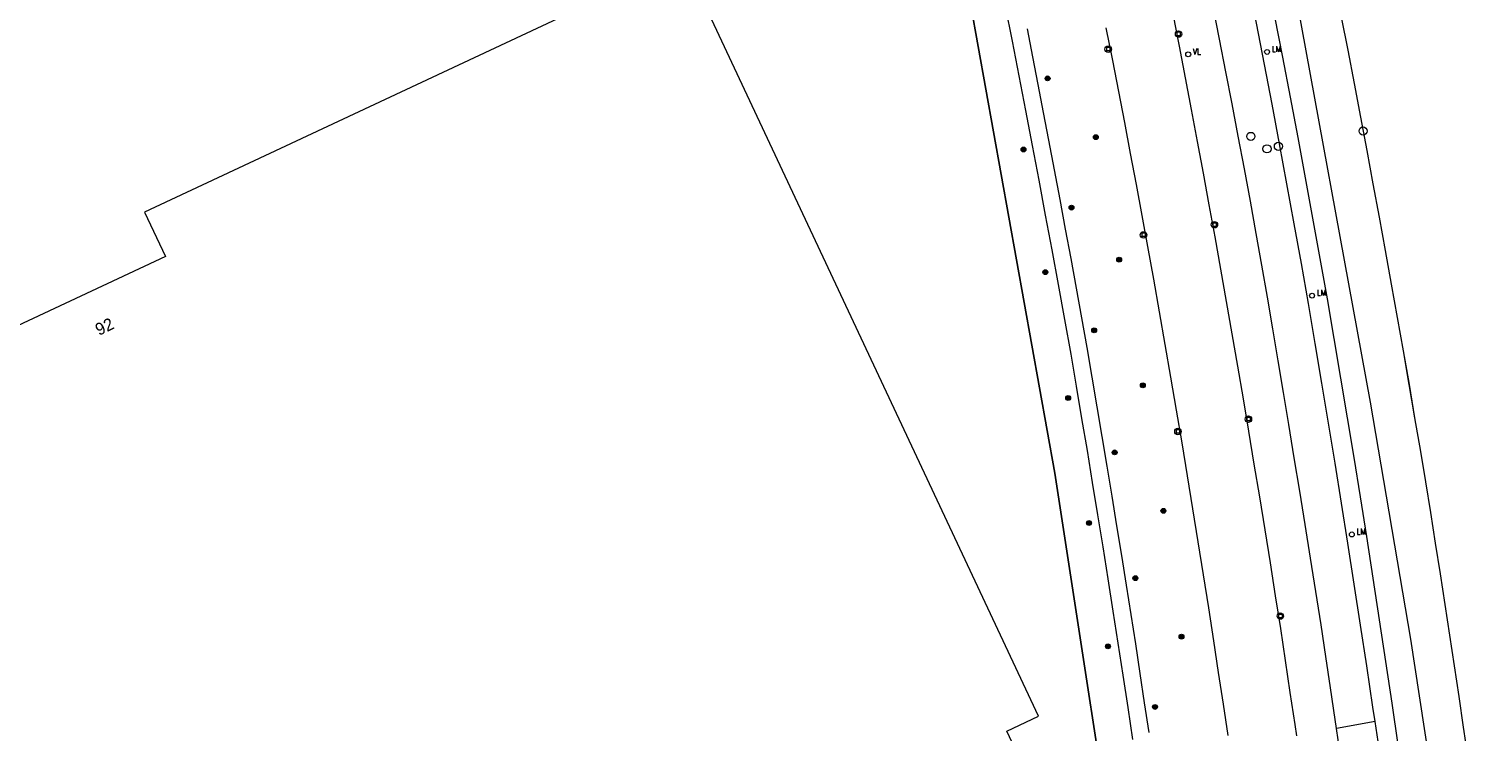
# Model space of a CAD drawing. Header units: metres. Extents: x 138165 to 154469, y 480134 to 494189.
# Tile 599 of 656: x 146965 to 147114, y 486467 to 486539. Entities that reach past the tile are written whole.
import ezdxf

# ---------------------------------------------------------------- set-up
doc = ezdxf.new("R2010")
doc.units = ezdxf.units.M
doc.header["$LTSCALE"] = 0.001
doc.header["$MEASUREMENT"] = 0
for name, color, linetype, lineweight in [('Level 5', 7, 'Continuous', 0), ('TOP-L-terrein schutting raster hek leuning', 7, 'Continuous', 0), ('TOP-L-topo objecten punt', 7, 'Continuous', 0), ('TOP-L-topo objecten vlak', 7, 'Continuous', 0), ('TOP-L-water beschoeiing', 7, 'Continuous', 0), ('TOP-T-topo huisnummering naamgeving', 7, 'Continuous', 0)]:
    doc.layers.add(name, color=color, linetype=linetype, lineweight=lineweight)
doc.styles.add('Style-INTL_ISO', font='INTL_ISO.shx')
doc.styles.add('Style-STANDARD', font='STANDARD.shx')

# ---------------------------------------------------------------- blocks, each defined once
blk = doc.blocks.new('24')
at = {"layer": 'TOP-L-topo objecten punt', "color": 7, "linetype": 'Continuous', "lineweight": 0}
for radius in [0.025, 0.0182, 0.0115, 0.005]:
    blk.add_circle((0, 0), radius, dxfattribs=at)
blk = doc.blocks.new('39')
at = {"layer": 'TOP-L-topo objecten punt', "color": 7, "linetype": 'Continuous', "lineweight": 0}
for p, q in [((0.0175, 0.0175), (-0.0175, 0.0175)), ((-0.0175, 0.0175), (-0.0175, -0.0175)), ((0.0175, 0.0175), (0.0175, -0.0175)), ((0.0175, -0.0175), (-0.0175, -0.0175))]:
    blk.add_line(p, q, dxfattribs=at)
blk.add_circle((0, 0), 0.0332, dxfattribs=at)
blk = doc.blocks.new('*U13')
at = {"layer": 'Level 5', "color": 7, "linetype": 'Continuous', "lineweight": 0}
blk.add_circle((0, 0), 0.0415, dxfattribs=at)
blk = doc.blocks.new('150')
at = {"layer": 'Level 5', "color": 7, "linetype": 'Continuous', "lineweight": 0}
blk.add_blockref('*U13', (0, 0), dxfattribs=at)
blk = doc.blocks.new('16')
at = {"layer": 'TOP-L-topo objecten punt', "color": 7, "linetype": 'Continuous', "lineweight": 0}
blk.add_circle((0, 0), 0.025, dxfattribs=at)
at = {"layer": 'TOP-L-topo objecten punt', "color": 7, "linetype": 'Continuous', "lineweight": 0, "style": 'Style-STANDARD'}
blk.add_text('LM', height=0.06, dxfattribs=at).set_placement((0.0483, 0))
blk = doc.blocks.new('15')
at = {"layer": 'TOP-L-topo objecten punt', "color": 7, "linetype": 'Continuous', "lineweight": 0}
blk.add_circle((0, 0), 0.025, dxfattribs=at)
at = {"layer": 'TOP-L-topo objecten punt', "color": 7, "linetype": 'Continuous', "lineweight": 0, "style": 'Style-STANDARD'}
blk.add_text('VL', height=0.06, dxfattribs=at).set_placement((0.0483, 0))

msp = doc.modelspace()

# ---------------------------------------------------------------- linework, layer by layer
at = {"layer": 'TOP-L-terrein schutting raster hek leuning', "flags": 128}
msp.add_lwpolyline([(147024.13, 486577.27), (147051.01, 486589.81), (147051.37, 486588.5), (147061.45, 486541.83), (147070.11, 486493.59), (147077.57, 486445.27), (146936.3, 486379.01), (146933.8, 486384.45)], dxfattribs=at)
at = {"layer": 'TOP-L-topo objecten vlak', "flags": 128}
for points in [[(147103.03, 486468.06), (147102.81, 486469.54), (147102.18, 486473.76), (147101.54, 486477.97), (147100.89, 486482.18), (147100.23, 486486.39), (147099.58, 486490.5), (147098.92, 486494.6), (147098.25, 486498.71), (147097.57, 486502.81), (147096.88, 486506.91), (147096.17, 486511.01), (147095.45, 486515.11), (147094.72, 486519.21), (147093.97, 486523.31), (147093.21, 486527.41), (147092.44, 486531.5), (147091.66, 486535.59), (147090.84, 486539.83), (147090.01, 486544.06), (147089.17, 486548.29), (147088.32, 486552.51), (147086.57, 486560.96), (147076.88, 486605.91)], [(147170.98, 486339.85), (147124, 486317.94), (147122.19, 486325.73), (147119.61, 486364.05), (147116.45, 486404.42), (147110.38, 486452.32), (147106.69, 486476.52), (147102.57, 486500.89), (147094.18, 486546.75), (147087.62, 486579.83), (147084.63, 486593.76), (147087.66, 486595.24)], [(146933.8, 486384.45), (146936.3, 486379.01), (147077.57, 486445.27), (147070.11, 486493.59), (147061.45, 486541.83), (147051.37, 486588.5), (147051.01, 486589.81)], [(147071.55, 486453.49), (147065.18, 486467.07), (147068.43, 486468.59), (147032, 486546.34), (147026, 486543.53), (147025.17, 486545.3), (147020.92, 486543.31), (147021.74, 486541.54), (146976.62, 486520.39), (146978.75, 486515.86), (146900.51, 486479.19), (146941.2, 486392.39), (147071.55, 486453.49)], [(147065.02, 486541.55), (147065.73, 486537.98), (147066.42, 486534.41), (147067.11, 486530.84), (147067.79, 486527.26), (147068.47, 486523.69), (147069.14, 486520.11), (147069.8, 486516.54), (147070.46, 486512.96), (147071.11, 486509.38), (147071.76, 486505.8), (147072.32, 486502.51), (147072.88, 486499.21), (147073.43, 486495.91), (147073.97, 486492.61), (147074.51, 486489.31), (147075.04, 486486.01), (147075.57, 486482.71), (147076.09, 486479.41), (147076.6, 486476.11), (147077.11, 486472.8), (147077.61, 486469.5), (147078.1, 486466.19)], [(147099.07, 486467.33), (147098.94, 486468.26), (147098.46, 486471.5), (147097.97, 486474.75), (147097.48, 486477.99), (147096.94, 486481.42), (147096.4, 486484.85), (147095.85, 486488.29), (147095.29, 486491.72), (147094.72, 486495.14), (147094.15, 486498.57), (147093.61, 486501.85), (147093.07, 486505.12), (147092.52, 486508.4), (147091.96, 486511.67), (147091.39, 486514.94), (147090.82, 486518.21), (147090.21, 486521.54), (147089.6, 486524.87), (147088.97, 486528.2), (147088.34, 486531.52), (147087.7, 486534.84), (147087.05, 486538.17), (147086.39, 486541.51)], [(147082.25, 486540.8), (147082.89, 486537.47), (147083.52, 486534.21), (147084.14, 486530.95), (147084.76, 486527.68), (147085.36, 486524.41), (147085.96, 486521.14), (147086.55, 486517.87), (147087.15, 486514.54), (147087.73, 486511.22), (147088.32, 486507.89), (147088.89, 486504.56), (147089.46, 486501.22), (147090.02, 486497.89), (147090.58, 486494.51), (147091.14, 486491.13), (147091.69, 486487.75), (147092.23, 486484.37), (147092.77, 486480.98), (147093.3, 486477.6), (147093.8, 486474.32), (147094.28, 486471.04), (147094.77, 486467.75), (147094.94, 486466.57)], [(147105.41, 486465.66), (147104.78, 486469.94), (147104.14, 486474.22), (147103.49, 486478.5), (147102.83, 486482.78), (147102.17, 486487.05), (147101.52, 486491.13), (147100.86, 486495.2), (147100.19, 486499.28), (147099.51, 486503.35), (147098.82, 486507.42), (147098.12, 486511.48), (147097.39, 486515.63), (147096.64, 486519.78), (147095.89, 486523.92), (147095.12, 486528.07), (147094.34, 486532.21), (147093.55, 486536.34), (147092.74, 486540.51)], [(147099.54, 486540.46), (147100.21, 486537.04), (147100.87, 486533.61), (147101.53, 486530.18), (147102.17, 486526.75), (147102.81, 486523.32), (147103.45, 486519.88), (147104.07, 486516.45), (147104.69, 486513.01), (147105.3, 486509.57), (147105.91, 486506.14), (147106.5, 486502.7), (147107.09, 486499.25), (147107.68, 486495.81), (147108.2, 486492.67), (147108.71, 486489.52), (147109.21, 486486.37), (147109.71, 486483.22), (147110.2, 486480.08), (147110.68, 486476.92), (147111.16, 486473.77), (147111.63, 486470.62), (147112.09, 486467.47), (147112.54, 486464.31)], [(147079.8, 486466.93), (147079.35, 486469.96), (147078.89, 486472.99), (147078.43, 486476.02), (147077.96, 486479.05), (147077.48, 486482.08), (147077, 486485.11), (147076.51, 486488.17), (147076.02, 486491.22), (147075.51, 486494.28), (147075, 486497.33), (147074.48, 486500.38), (147073.96, 486503.44), (147073.43, 486506.49), (147072.89, 486509.53), (147072.34, 486512.58), (147071.79, 486515.63), (147071.23, 486518.67), (147070.66, 486521.72), (147070.09, 486524.76), (147069.51, 486527.8), (147068.96, 486530.66), (147068.42, 486533.52), (147067.86, 486536.38), (147067.3, 486539.24)], [(147075.38, 486539.34), (147076.04, 486536), (147076.66, 486532.82), (147077.27, 486529.63), (147077.87, 486526.44), (147078.47, 486523.25), (147079.06, 486520.06), (147079.64, 486516.87), (147080.25, 486513.51), (147080.85, 486510.15), (147081.44, 486506.79), (147082.02, 486503.43), (147082.59, 486500.06), (147083.16, 486496.7), (147083.72, 486493.31), (147084.28, 486489.91), (147084.83, 486486.52), (147085.36, 486483.13), (147085.9, 486479.73), (147086.42, 486476.34), (147086.92, 486473.09), (147087.41, 486469.85), (147087.9, 486466.6)], [(147103.03, 486468.06), (147099.07, 486467.33)], [(147104.71, 486456.28), (147104.61, 486456.98), (147104.03, 486461.11), (147103.43, 486465.32), (147103.03, 486468.06)], [(147099.41, 486465.01), (147099.07, 486467.33)]]:
    msp.add_lwpolyline(points, dxfattribs=at)
at = {"layer": 'TOP-L-water beschoeiing', "flags": 128}
for points in [[(147099.54, 486540.46), (147100.21, 486537.04), (147100.87, 486533.61), (147101.53, 486530.18), (147102.17, 486526.75), (147102.81, 486523.32), (147103.45, 486519.88), (147104.07, 486516.45), (147104.69, 486513.01), (147105.3, 486509.57), (147105.91, 486506.14), (147106.51, 486502.7), (147107.09, 486499.25), (147107.68, 486495.81)], [(147107.68, 486495.81), (147108.2, 486492.67), (147108.71, 486489.52), (147109.21, 486486.37), (147109.71, 486483.22), (147110.2, 486480.08), (147110.68, 486476.92), (147111.16, 486473.77), (147111.63, 486470.62), (147112.09, 486467.47), (147112.54, 486464.31)]]:
    msp.add_lwpolyline(points, dxfattribs=at)

# ---------------------------------------------------------------- block references
at = {"layer": 'TOP-L-topo objecten punt', "xscale": 10, "yscale": 10, "zscale": 10}
for name, p in [('39', (147082.84, 486538.71)), ('39', (147075.61, 486537.16)), ('15', (147083.83, 486536.62)), ('16', (147091.93, 486536.87)), ('24', (147069.38, 486534.15)), ('24', (147074.34, 486528.11)), ('150', (147090.26, 486528.19)), ('150', (147101.79, 486528.74)), ('24', (147066.91, 486526.84)), ('150', (147091.92, 486526.91)), ('150', (147093.09, 486527.17)), ('24', (147071.83, 486520.87)), ('39', (147086.52, 486519.11)), ('39', (147079.23, 486518.06)), ('24', (147076.74, 486515.52)), ('24', (147069.15, 486514.24)), ('16', (147096.55, 486511.82)), ('24', (147074.16, 486508.26)), ('24', (147079.16, 486502.6)), ('24', (147071.49, 486501.3)), ('39', (147090.01, 486499.13)), ('39', (147082.77, 486497.86)), ('24', (147076.27, 486495.71)), ('24', (147081.28, 486489.7)), ('24', (147073.63, 486488.45)), ('16', (147100.63, 486487.28)), ('24', (147078.4, 486482.78)), ('39', (147093.29, 486478.89)), ('24', (147083.14, 486476.77)), ('24', (147075.58, 486475.78)), ('24', (147080.41, 486469.55))]:
    msp.add_blockref(name, p, dxfattribs=at)

# ---------------------------------------------------------------- texts
at = {"layer": 'TOP-T-topo huisnummering naamgeving', "style": 'Style-INTL_ISO'}
msp.add_text('92', height=1.25, rotation=25.6, dxfattribs=at).set_placement((146971.92, 486507.68))

doc.saveas('drawing.dxf')
